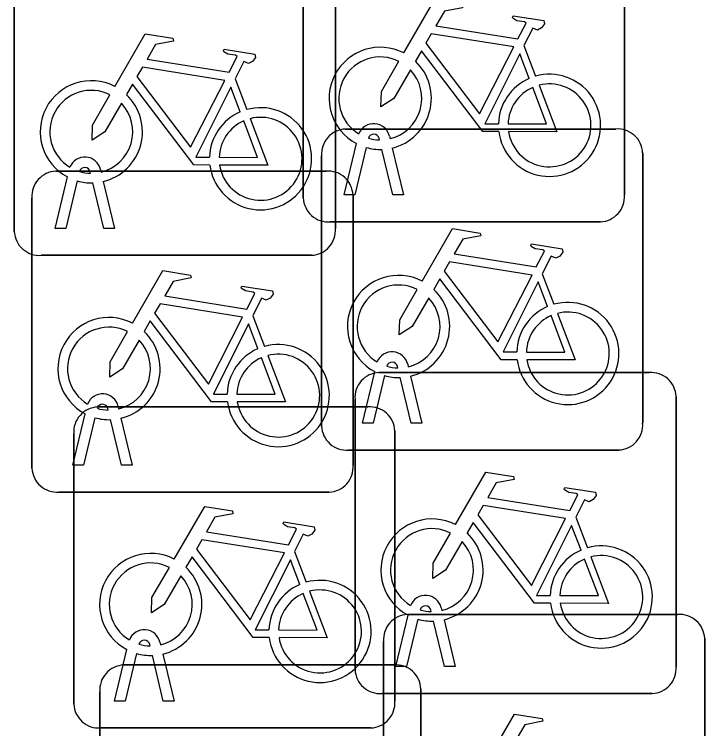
# Model space of a CAD drawing. Extents: x 162157 to 163165, y 378998 to 380775.
# Drawn here: x 162185.354 to 162187.503, y 379853.405 to 379855.629 of the extents above; entities that cross this region are included whole.
import ezdxf

# ---------------------------------------------------------------- set-up
doc = ezdxf.new("R2010")
doc.units = 0
doc.layers.add('IMGEO_Fietsenrek', color=7, linetype='Continuous')

msp = doc.modelspace()

# ---------------------------------------------------------------- linework, layer by layer
at = {"layer": 'IMGEO_Fietsenrek'}
for p, q in [((162186.2535, 379855.0569), (162186.2535, 379855.8978)), ((162186.2535, 379855.8978), (162186.2535, 379855.0569)), ((162187.2525, 379855.9071), (162187.2525, 379855.0662)), ((162187.2525, 379855.0662), (162187.2525, 379855.9071)), ((162186.3535, 379855.8031), (162186.3535, 379854.9622)), ((162186.3535, 379854.9622), (162186.3535, 379855.8031)), ((162185.3545, 379854.9529), (162185.3545, 379855.7938)), ((162185.3545, 379855.7938), (162185.3545, 379854.9529)), ((162186.9402, 379855.5312), (162186.9765, 379855.436)), ((162186.0412, 379855.4272), (162186.0775, 379855.332)), ((162186.3849, 379855.2715), (162187.2258, 379855.2715)), ((162187.2258, 379855.2715), (162186.3849, 379855.2715)), ((162186.5216, 379855.2494), (162186.5234, 379855.2415)), ((162186.3805, 379855.0663), (162186.4188, 379855.2263)), ((162186.4909, 379855.2379), (162186.4899, 379855.2422)), ((162186.4492, 379855.2141), (162186.4139, 379855.0663)), ((162186.532, 379855.0663), (162186.4981, 379855.208)), ((162186.5304, 379855.2123), (162186.5654, 379855.0663)), ((162186.3105, 379854.3469), (162186.3105, 379855.1878)), ((162186.3105, 379855.1878), (162186.3105, 379854.3469)), ((162187.3095, 379855.1971), (162187.3095, 379854.3562)), ((162187.3095, 379854.3562), (162187.3095, 379855.1971)), ((162185.4839, 379855.1405), (162186.3248, 379855.1405)), ((162186.3248, 379855.1405), (162185.4839, 379855.1405)), ((162185.5919, 379855.1339), (162185.5909, 379855.1382)), ((162185.6226, 379855.1454), (162185.6244, 379855.1375)), ((162185.4815, 379854.9623), (162185.5198, 379855.1223)), ((162185.5502, 379855.1101), (162185.5149, 379854.9623)), ((162185.633, 379854.9623), (162185.5991, 379855.104)), ((162185.6314, 379855.1083), (162185.6664, 379854.9623)), ((162185.4095, 379854.2159), (162185.4095, 379855.0568)), ((162185.4095, 379855.0568), (162185.4095, 379854.2159)), ((162186.4139, 379855.0663), (162186.3805, 379855.0663)), ((162186.4085, 379855.0661), (162186.4085, 379854.2252)), ((162186.4085, 379854.2252), (162186.4085, 379855.0661)), ((162186.5654, 379855.0663), (162186.532, 379855.0663)), ((162187.1781, 379854.9825), (162186.3372, 379854.9825)), ((162186.3372, 379854.9825), (162187.1781, 379854.9825)), ((162185.5149, 379854.9623), (162185.4815, 379854.9623)), ((162185.6664, 379854.9623), (162185.633, 379854.9623)), ((162186.2791, 379854.8785), (162185.4382, 379854.8785)), ((162185.4382, 379854.8785), (162186.2791, 379854.8785)), ((162186.9972, 379854.8212), (162187.0335, 379854.726)), ((162186.0962, 379854.6902), (162186.1325, 379854.595)), ((162186.5786, 379854.5394), (162186.5804, 379854.5315)), ((162186.4375, 379854.3563), (162186.4758, 379854.5163)), ((162186.4889, 379854.5135), (162187.3298, 379854.5135)), ((162187.3298, 379854.5135), (162186.4889, 379854.5135)), ((162186.5479, 379854.5279), (162186.5469, 379854.5322)), ((162186.5062, 379854.5041), (162186.4709, 379854.3563)), ((162186.589, 379854.3563), (162186.5551, 379854.498)), ((162186.5874, 379854.5023), (162186.6224, 379854.3563)), ((162186.4145, 379853.5889), (162186.4145, 379854.4298)), ((162186.4145, 379854.4298), (162186.4145, 379853.5889)), ((162187.4135, 379854.4391), (162187.4135, 379853.5982)), ((162187.4135, 379853.5982), (162187.4135, 379854.4391)), ((162185.6139, 379854.4065), (162186.4548, 379854.4065)), ((162186.4548, 379854.4065), (162185.6139, 379854.4065)), ((162185.6776, 379854.4084), (162185.6794, 379854.4005)), ((162185.5365, 379854.2253), (162185.5748, 379854.3853)), ((162185.6469, 379854.3969), (162185.6459, 379854.4012)), ((162185.6052, 379854.3731), (162185.5699, 379854.2253)), ((162185.688, 379854.2253), (162185.6541, 379854.367)), ((162185.6864, 379854.3713), (162185.7214, 379854.2253)), ((162186.4709, 379854.3563), (162186.4375, 379854.3563)), ((162186.6224, 379854.3563), (162186.589, 379854.3563)), ((162185.5395, 379853.4819), (162185.5395, 379854.3228)), ((162185.5395, 379854.3228), (162185.5395, 379853.4819)), ((162186.5385, 379854.3321), (162186.5385, 379853.4912)), ((162186.5385, 379853.4912), (162186.5385, 379854.3321)), ((162187.2351, 379854.2725), (162186.3942, 379854.2725)), ((162186.3942, 379854.2725), (162187.2351, 379854.2725)), ((162185.5699, 379854.2253), (162185.5365, 379854.2253)), ((162185.7214, 379854.2253), (162185.688, 379854.2253)), ((162186.3341, 379854.1415), (162185.4932, 379854.1415)), ((162185.4932, 379854.1415), (162186.3341, 379854.1415)), ((162187.1012, 379854.0632), (162187.1375, 379853.968)), ((162186.2262, 379853.9562), (162186.2625, 379853.861)), ((162186.6826, 379853.7814), (162186.6844, 379853.7735)), ((162186.5415, 379853.5983), (162186.5798, 379853.7583)), ((162186.5779, 379853.7605), (162187.4188, 379853.7605)), ((162187.4188, 379853.7605), (162186.5779, 379853.7605)), ((162186.6519, 379853.7699), (162186.6509, 379853.7742)), ((162186.6102, 379853.7461), (162186.5749, 379853.5983)), ((162186.693, 379853.5983), (162186.6591, 379853.74)), ((162186.6914, 379853.7443), (162186.7264, 379853.5983)), ((162185.8076, 379853.6744), (162185.8094, 379853.6665)), ((162186.5035, 379852.8359), (162186.5035, 379853.6768)), ((162186.5035, 379853.6768), (162186.5035, 379852.8359)), ((162187.5025, 379853.6861), (162187.5025, 379852.8452)), ((162187.5025, 379852.8452), (162187.5025, 379853.6861)), ((162185.6665, 379853.4913), (162185.7048, 379853.6513)), ((162185.7769, 379853.6629), (162185.7759, 379853.6672)), ((162185.7352, 379853.6391), (162185.6999, 379853.4913)), ((162185.818, 379853.4913), (162185.7841, 379853.633)), ((162185.8164, 379853.6373), (162185.8514, 379853.4913)), ((162185.6949, 379853.6035), (162186.5358, 379853.6035)), ((162186.5358, 379853.6035), (162185.6949, 379853.6035)), ((162186.5749, 379853.5983), (162186.5415, 379853.5983)), ((162186.7264, 379853.5983), (162186.693, 379853.5983)), ((162185.6205, 379852.6789), (162185.6205, 379853.5198)), ((162185.6205, 379853.5198), (162185.6205, 379852.6789)), ((162187.3391, 379853.5145), (162186.4982, 379853.5145)), ((162186.4982, 379853.5145), (162187.3391, 379853.5145)), ((162186.6195, 379853.5291), (162186.6195, 379852.6882)), ((162186.6195, 379852.6882), (162186.6195, 379853.5291)), ((162185.6999, 379853.4913), (162185.6665, 379853.4913)), ((162185.8514, 379853.4913), (162185.818, 379853.4913)), ((162186.4641, 379853.4075), (162185.6232, 379853.4075)), ((162185.6232, 379853.4075), (162186.4641, 379853.4075))]:
    msp.add_line(p, q, dxfattribs=at)
for points in [[(162186.5661, 379855.5082), (162186.6608, 379855.6717), (162186.747, 379855.6579), (162186.7487, 379855.6492), (162186.6926, 379855.6383), (162186.6664, 379855.593), (162186.9216, 379855.5522)], [(162186.9216, 379855.5522), (162186.9466, 379855.601), (162186.9415, 379855.605), (162186.9183, 379855.6087), (162186.9056, 379855.6162), (162186.9046, 379855.6193), (162186.9068, 379855.6239), (162187.0016, 379855.6088), (162187.0039, 379855.5985), (162186.9945, 379855.5861), (162186.9821, 379855.5797), (162186.9676, 379855.5859), (162186.9402, 379855.5312)], [(162185.6671, 379855.4042), (162185.7618, 379855.5677), (162185.848, 379855.5539), (162185.8497, 379855.5452), (162185.7936, 379855.5343), (162185.7674, 379855.489), (162186.0226, 379855.4482)], [(162186.9087, 379855.527), (162186.6519, 379855.568), (162186.6352, 379855.5392), (162186.8022, 379855.3189), (162186.9087, 379855.527)], [(162186.0226, 379855.4482), (162186.0476, 379855.497), (162186.0425, 379855.501), (162186.0193, 379855.5047), (162186.0066, 379855.5122), (162186.0056, 379855.5153), (162186.0078, 379855.5199), (162186.1026, 379855.5048), (162186.1049, 379855.4945), (162186.0955, 379855.4821), (162186.0831, 379855.4757), (162186.0686, 379855.4819), (162186.0412, 379855.4272)], [(162186.8618, 379855.2635), (162186.8121, 379855.2636), (162186.6214, 379855.5153), (162186.6024, 379855.4825)], [(162186.9567, 379855.429), (162186.9274, 379855.5058), (162186.818, 379855.2877), (162186.8607, 379855.2876)], [(162186.5868, 379855.4557), (162186.5352, 379855.3665), (162186.4953, 379855.3405), (162186.4965, 379855.388), (162186.551, 379855.4822)], [(162186.0097, 379855.423), (162185.7529, 379855.464), (162185.7362, 379855.4352), (162185.9032, 379855.2149), (162186.0097, 379855.423)], [(162185.9628, 379855.1595), (162185.9131, 379855.1596), (162185.7224, 379855.4113), (162185.7034, 379855.3785)], [(162186.9872, 379855.4078), (162187.0422, 379855.2632), (162186.8921, 379855.2635)], [(162186.0577, 379855.325), (162186.0284, 379855.4018), (162185.919, 379855.1837), (162185.9617, 379855.1836)], [(162186.8907, 379855.2875), (162187.0106, 379855.2873), (162186.9674, 379855.4009)], [(162185.6878, 379855.3517), (162185.6362, 379855.2625), (162185.5963, 379855.2365), (162185.5975, 379855.284), (162185.652, 379855.3782)], [(162185.9917, 379855.1835), (162186.1116, 379855.1833), (162186.0684, 379855.2969)], [(162186.0882, 379855.3038), (162186.1432, 379855.1592), (162185.9931, 379855.1595)], [(162186.6231, 379854.7982), (162186.7178, 379854.9617), (162186.804, 379854.9479), (162186.8057, 379854.9392), (162186.7496, 379854.9283), (162186.7234, 379854.883), (162186.9786, 379854.8422)], [(162186.9786, 379854.8422), (162187.0036, 379854.891), (162186.9985, 379854.895), (162186.9753, 379854.8987), (162186.9626, 379854.9062), (162186.9616, 379854.9093), (162186.9638, 379854.9139), (162187.0586, 379854.8988), (162187.0609, 379854.8885), (162187.0515, 379854.8761), (162187.0391, 379854.8697), (162187.0246, 379854.8759), (162186.9972, 379854.8212)], [(162186.9657, 379854.817), (162186.7089, 379854.858), (162186.6922, 379854.8292), (162186.8592, 379854.6089), (162186.9657, 379854.817)], [(162185.7221, 379854.6672), (162185.8168, 379854.8307), (162185.903, 379854.8169), (162185.9047, 379854.8082), (162185.8486, 379854.7973), (162185.8224, 379854.752), (162186.0776, 379854.7112)], [(162186.9188, 379854.5535), (162186.8691, 379854.5536), (162186.6784, 379854.8053), (162186.6594, 379854.7725)], [(162186.0776, 379854.7112), (162186.1026, 379854.76), (162186.0975, 379854.764), (162186.0743, 379854.7677), (162186.0616, 379854.7752), (162186.0606, 379854.7783), (162186.0628, 379854.7829), (162186.1576, 379854.7678), (162186.1599, 379854.7575), (162186.1505, 379854.7451), (162186.1381, 379854.7387), (162186.1236, 379854.7449), (162186.0962, 379854.6902)], [(162187.0137, 379854.719), (162186.9844, 379854.7958), (162186.875, 379854.5777), (162186.9177, 379854.5776)], [(162186.6438, 379854.7457), (162186.5922, 379854.6565), (162186.5523, 379854.6305), (162186.5535, 379854.678), (162186.608, 379854.7722)], [(162186.0647, 379854.686), (162185.8079, 379854.727), (162185.7912, 379854.6982), (162185.9582, 379854.4779), (162186.0647, 379854.686)], [(162187.0442, 379854.6978), (162187.0992, 379854.5532), (162186.9491, 379854.5535)], [(162186.0178, 379854.4225), (162185.9681, 379854.4226), (162185.7774, 379854.6743), (162185.7584, 379854.6415)], [(162186.9477, 379854.5775), (162187.0676, 379854.5773), (162187.0244, 379854.6909)], [(162186.1127, 379854.588), (162186.0834, 379854.6648), (162185.974, 379854.4467), (162186.0167, 379854.4466)], [(162185.7428, 379854.6147), (162185.6912, 379854.5255), (162185.6513, 379854.4995), (162185.6525, 379854.547), (162185.707, 379854.6412)], [(162186.0467, 379854.4465), (162186.1666, 379854.4463), (162186.1234, 379854.5599)], [(162186.1432, 379854.5668), (162186.1982, 379854.4222), (162186.0481, 379854.4225)], [(162186.7271, 379854.0402), (162186.8218, 379854.2037), (162186.908, 379854.1899), (162186.9097, 379854.1812), (162186.8536, 379854.1703), (162186.8274, 379854.125), (162187.0826, 379854.0842)], [(162187.0826, 379854.0842), (162187.1076, 379854.133), (162187.1025, 379854.137), (162187.0793, 379854.1407), (162187.0666, 379854.1482), (162187.0656, 379854.1513), (162187.0678, 379854.1559), (162187.1626, 379854.1408), (162187.1649, 379854.1305), (162187.1555, 379854.1181), (162187.1431, 379854.1117), (162187.1286, 379854.1179), (162187.1012, 379854.0632)], [(162185.8521, 379853.9332), (162185.9468, 379854.0967), (162186.033, 379854.0829), (162186.0347, 379854.0742), (162185.9786, 379854.0633), (162185.9524, 379854.018), (162186.2076, 379853.9772)], [(162187.0697, 379854.059), (162186.8129, 379854.1), (162186.7962, 379854.0712), (162186.9632, 379853.8509), (162187.0697, 379854.059)], [(162186.2076, 379853.9772), (162186.2326, 379854.026), (162186.2275, 379854.03), (162186.2043, 379854.0337), (162186.1916, 379854.0412), (162186.1906, 379854.0443), (162186.1928, 379854.0489), (162186.2876, 379854.0338), (162186.2899, 379854.0235), (162186.2805, 379854.0111), (162186.2681, 379854.0047), (162186.2536, 379854.0109), (162186.2262, 379853.9562)], [(162187.0228, 379853.7955), (162186.9731, 379853.7956), (162186.7824, 379854.0473), (162186.7634, 379854.0145)], [(162187.1177, 379853.961), (162187.0884, 379854.0378), (162186.979, 379853.8197), (162187.0217, 379853.8196)], [(162186.7478, 379853.9877), (162186.6962, 379853.8985), (162186.6563, 379853.8725), (162186.6575, 379853.92), (162186.712, 379854.0142)], [(162186.1947, 379853.952), (162185.9379, 379853.993), (162185.9212, 379853.9642), (162186.0882, 379853.7439), (162186.1947, 379853.952)], [(162186.1478, 379853.6885), (162186.0981, 379853.6886), (162185.9074, 379853.9403), (162185.8884, 379853.9075)], [(162187.1482, 379853.9398), (162187.2032, 379853.7952), (162187.0531, 379853.7955)], [(162186.2427, 379853.854), (162186.2134, 379853.9308), (162186.104, 379853.7127), (162186.1467, 379853.7126)], [(162187.0517, 379853.8195), (162187.1716, 379853.8193), (162187.1284, 379853.9329)], [(162185.8728, 379853.8807), (162185.8212, 379853.7915), (162185.7813, 379853.7655), (162185.7825, 379853.813), (162185.837, 379853.9072)], [(162186.1767, 379853.7125), (162186.2966, 379853.7123), (162186.2534, 379853.8259)], [(162186.2732, 379853.8328), (162186.3282, 379853.6882), (162186.1781, 379853.6885)], [(162186.8161, 379853.2872), (162186.9108, 379853.4507), (162186.997, 379853.4369), (162186.9987, 379853.4282), (162186.9426, 379853.4173), (162186.9164, 379853.372), (162187.1716, 379853.3312)]]:
    msp.add_lwpolyline(points, dxfattribs=at)
for centre, radius, start, end in [((162186.4931, 379855.3669), 0.159, 62.6766, 242.1369), ((162186.4931, 379855.3669), 0.129, 63.3192, 238.903), ((162186.4931, 379855.3669), 0.159, 283.5766, 46.6042), ((162186.4931, 379855.3669), 0.129, 283.6043, 43.4302), ((162187.0197, 379855.2829), 0.159, 113.3408, 178.3217), ((162187.0197, 379855.2829), 0.159, 187.0065, 105.7708), ((162185.5941, 379855.2629), 0.159, 62.6766, 242.1369), ((162187.0197, 379855.2829), 0.129, 188.6715, 104.5883), ((162185.5941, 379855.2629), 0.129, 63.3192, 238.903), ((162187.0197, 379855.2829), 0.129, 113.923, 177.9556), ((162185.5941, 379855.2629), 0.159, 283.5766, 46.6042), ((162185.5941, 379855.2629), 0.129, 283.6043, 43.4302), ((162186.1207, 379855.1789), 0.159, 187.0065, 105.7708), ((162186.1207, 379855.1789), 0.159, 113.3408, 178.3217), ((162186.1207, 379855.1789), 0.129, 113.923, 177.9556), ((162186.1207, 379855.1789), 0.129, 188.6715, 104.5883), ((162186.3882, 379855.1936), 0.0779, 92.4484, 184.2845), ((162186.3882, 379855.1936), 0.0779, 92.4484, 184.2845), ((162186.4729, 379855.2383), 0.0499, 12.8025, 158.6934), ((162187.2316, 379855.1938), 0.0779, 2.4484, 94.2845), ((162187.2316, 379855.1938), 0.0779, 2.4484, 94.2845), ((162186.4729, 379855.2383), 0.0174, 12.8025, 163.4502), ((162186.4931, 379855.3669), 0.129, 253.415, 269.0204), ((162186.4931, 379855.3669), 0.159, 253.9967, 271.7867), ((162185.5739, 379855.1343), 0.0499, 12.8025, 158.6934), ((162185.4872, 379855.0626), 0.0779, 92.4484, 184.2845), ((162185.4872, 379855.0626), 0.0779, 92.4484, 184.2845), ((162185.5739, 379855.1343), 0.0174, 12.8025, 163.4502), ((162185.5941, 379855.2629), 0.129, 253.415, 269.0204), ((162186.3306, 379855.0628), 0.0779, 2.4484, 94.2845), ((162186.3306, 379855.0628), 0.0779, 2.4484, 94.2845), ((162185.5941, 379855.2629), 0.159, 253.9967, 271.7867), ((162186.3314, 379855.0602), 0.0779, 182.4484, 274.2845), ((162186.3314, 379855.0602), 0.0779, 182.4484, 274.2845), ((162187.1748, 379855.0604), 0.0779, 272.4484, 4.2845), ((162187.1748, 379855.0604), 0.0779, 272.4484, 4.2845), ((162186.2758, 379854.9564), 0.0779, 272.4484, 4.2845), ((162186.2758, 379854.9564), 0.0779, 272.4484, 4.2845), ((162185.4324, 379854.9562), 0.0779, 182.4484, 274.2845), ((162185.4324, 379854.9562), 0.0779, 182.4484, 274.2845), ((162186.5501, 379854.6569), 0.159, 62.6766, 242.1369), ((162186.5501, 379854.6569), 0.129, 63.3192, 238.903), ((162186.5501, 379854.6569), 0.159, 283.5766, 46.6042), ((162186.5501, 379854.6569), 0.129, 283.6043, 43.4302), ((162187.0767, 379854.5729), 0.159, 113.3408, 178.3217), ((162187.0767, 379854.5729), 0.159, 187.0065, 105.7708), ((162187.0767, 379854.5729), 0.129, 188.6715, 104.5883), ((162185.6491, 379854.5259), 0.159, 62.6766, 242.1369), ((162187.0767, 379854.5729), 0.129, 113.923, 177.9556), ((162185.6491, 379854.5259), 0.129, 63.3192, 238.903), ((162185.6491, 379854.5259), 0.159, 283.5766, 46.6042), ((162185.6491, 379854.5259), 0.129, 283.6043, 43.4302), ((162186.1757, 379854.4419), 0.159, 113.3408, 178.3217), ((162186.1757, 379854.4419), 0.159, 187.0065, 105.7708), ((162186.1757, 379854.4419), 0.129, 113.923, 177.9556), ((162186.1757, 379854.4419), 0.129, 188.6715, 104.5883), ((162186.5299, 379854.5283), 0.0499, 12.8025, 158.6934), ((162186.5299, 379854.5283), 0.0174, 12.8025, 163.4502), ((162186.4922, 379854.4356), 0.0779, 92.4484, 184.2845), ((162186.4922, 379854.4356), 0.0779, 92.4484, 184.2845), ((162186.5501, 379854.6569), 0.129, 253.415, 269.0204), ((162187.3356, 379854.4358), 0.0779, 2.4484, 94.2845), ((162187.3356, 379854.4358), 0.0779, 2.4484, 94.2845), ((162186.5501, 379854.6569), 0.159, 253.9967, 271.7867), ((162185.6289, 379854.3973), 0.0499, 12.8025, 158.6934), ((162185.6172, 379854.3286), 0.0779, 92.4484, 184.2845), ((162185.6172, 379854.3286), 0.0779, 92.4484, 184.2845), ((162185.6289, 379854.3973), 0.0174, 12.8025, 163.4502), ((162185.6491, 379854.5259), 0.129, 253.415, 269.0204), ((162186.4606, 379854.3288), 0.0779, 2.4484, 94.2845), ((162186.4606, 379854.3288), 0.0779, 2.4484, 94.2845), ((162185.6491, 379854.5259), 0.159, 253.9967, 271.7867), ((162186.3884, 379854.3502), 0.0779, 182.4484, 274.2845), ((162186.3884, 379854.3502), 0.0779, 182.4484, 274.2845), ((162187.2318, 379854.3504), 0.0779, 272.4484, 4.2845), ((162187.2318, 379854.3504), 0.0779, 272.4484, 4.2845), ((162186.3308, 379854.2194), 0.0779, 272.4484, 4.2845), ((162186.3308, 379854.2194), 0.0779, 272.4484, 4.2845), ((162185.4874, 379854.2192), 0.0779, 182.4484, 274.2845), ((162185.4874, 379854.2192), 0.0779, 182.4484, 274.2845), ((162186.6541, 379853.8989), 0.159, 62.6766, 242.1369), ((162186.6541, 379853.8989), 0.129, 63.3192, 238.903), ((162186.6541, 379853.8989), 0.159, 283.5766, 46.6042), ((162186.6541, 379853.8989), 0.129, 283.6043, 43.4302), ((162187.1807, 379853.8149), 0.159, 113.3408, 178.3217), ((162187.1807, 379853.8149), 0.159, 187.0065, 105.7708), ((162185.7791, 379853.7919), 0.159, 62.6766, 242.1369), ((162187.1807, 379853.8149), 0.129, 188.6715, 104.5883), ((162185.7791, 379853.7919), 0.129, 63.3192, 238.903), ((162187.1807, 379853.8149), 0.129, 113.923, 177.9556), ((162185.7791, 379853.7919), 0.159, 283.5766, 46.6042), ((162185.7791, 379853.7919), 0.129, 283.6043, 43.4302), ((162186.3057, 379853.7079), 0.159, 113.3408, 178.3217), ((162186.3057, 379853.7079), 0.159, 187.0065, 105.7708), ((162186.3057, 379853.7079), 0.129, 113.923, 177.9556), ((162186.3057, 379853.7079), 0.129, 188.6715, 104.5883), ((162186.6339, 379853.7703), 0.0499, 12.8025, 158.6934), ((162186.6339, 379853.7703), 0.0174, 12.8025, 163.4502), ((162186.5812, 379853.6826), 0.0779, 92.4484, 184.2845), ((162186.5812, 379853.6826), 0.0779, 92.4484, 184.2845), ((162186.6541, 379853.8989), 0.129, 253.415, 269.0204), ((162187.4246, 379853.6828), 0.0779, 2.4484, 94.2845), ((162187.4246, 379853.6828), 0.0779, 2.4484, 94.2845), ((162186.6541, 379853.8989), 0.159, 253.9967, 271.7867), ((162185.7589, 379853.6633), 0.0499, 12.8025, 158.6934), ((162185.7589, 379853.6633), 0.0174, 12.8025, 163.4502), ((162185.7791, 379853.7919), 0.129, 253.415, 269.0204), ((162185.7791, 379853.7919), 0.159, 253.9967, 271.7867), ((162185.6982, 379853.5256), 0.0779, 92.4484, 184.2845), ((162185.6982, 379853.5256), 0.0779, 92.4484, 184.2845), ((162186.5416, 379853.5258), 0.0779, 2.4484, 94.2845), ((162186.5416, 379853.5258), 0.0779, 2.4484, 94.2845), ((162186.4924, 379853.5922), 0.0779, 182.4484, 274.2845), ((162186.4924, 379853.5922), 0.0779, 182.4484, 274.2845), ((162187.3358, 379853.5924), 0.0779, 272.4484, 4.2845), ((162187.3358, 379853.5924), 0.0779, 272.4484, 4.2845), ((162186.4608, 379853.4854), 0.0779, 272.4484, 4.2845), ((162186.4608, 379853.4854), 0.0779, 272.4484, 4.2845), ((162185.6174, 379853.4852), 0.0779, 182.4484, 274.2845), ((162185.6174, 379853.4852), 0.0779, 182.4484, 274.2845)]:
    msp.add_arc(centre, radius, start, end, dxfattribs=at)

doc.saveas('drawing.dxf')
